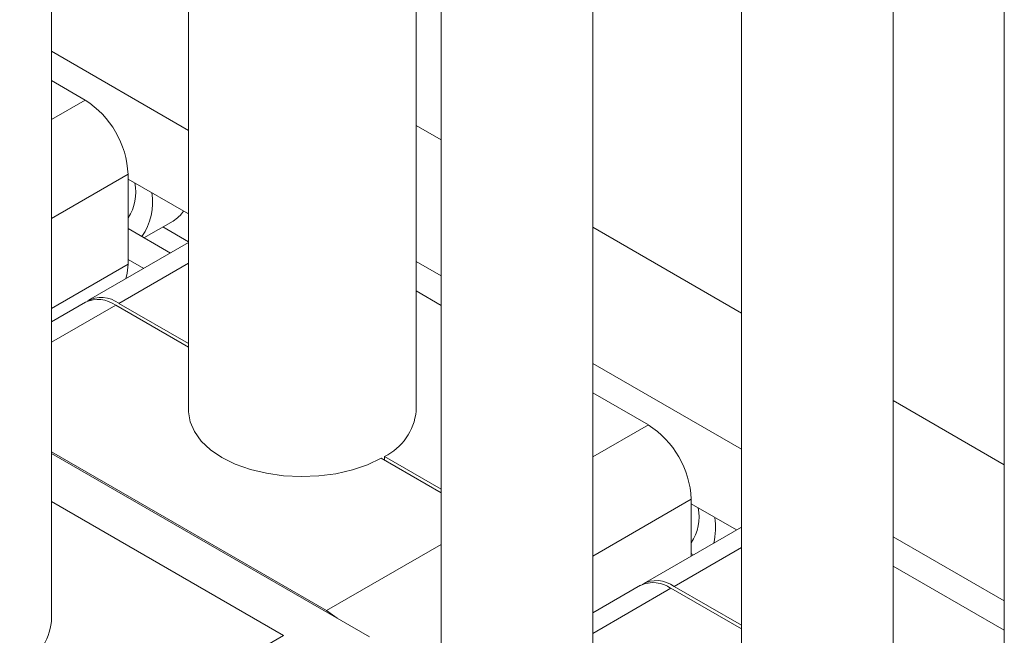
# Model space of a CAD drawing. Header units: millimetres. Extents: x 525 to 29324, y 175 to 20618.
# Tile 362 of 588: x 21124 to 21254, y 13070 to 13151. Entities that reach past the tile are written whole.
import ezdxf

# ---------------------------------------------------------------- set-up
doc = ezdxf.new("R2010")
doc.units = ezdxf.units.MM
doc.linetypes.add('SLD-Continua', pattern=[0])

msp = doc.modelspace()

# ---------------------------------------------------------------- linework, layer by layer
at = {"color": 7, "linetype": 'SLD-Continua', "lineweight": 18, "ltscale": 35}
for p, q in [((21146, 13548.76), (21146, 13099.31)), ((21127.92, 13071.56), (21127.92, 13538.69)), ((21218.88, 13400.55), (21218.88, 13065.03)), ((21238.88, 13065.03), (21238.88, 13400.55)), ((21253.53, 13392.33), (21253.53, 12999.32)), ((21176, 13099.31), (21176, 13388.85)), ((21179.28, 13372.73), (21179.28, 13042.18)), ((21199.28, 13042.18), (21199.28, 13372.73)), ((21146, 13136.33), (21127.92, 13146.77)), ((21132.36, 13140.32), (21127.92, 13142.89)), ((21132.36, 13140.32), (21127.92, 13137.76)), ((21179.28, 13135.08), (21176, 13136.97)), ((21179.28, 13135.08), (21176, 13136.97)), ((21179.28, 13135.08), (21176, 13136.97)), ((21179.28, 13135.08), (21176, 13136.97)), ((21179.28, 13135.08), (21176, 13136.97)), ((21179.28, 13135.08), (21176, 13136.97)), ((21138.02, 13130.53), (21127.92, 13124.7)), ((21138.02, 13130.53), (21138.02, 13118.69)), ((21146, 13125.31), (21138.02, 13129.91)), ((21140.12, 13122.17), (21143.95, 13124.37)), ((21143.62, 13120.14), (21138.02, 13123.38)), ((21146, 13121.63), (21142.59, 13123.59)), ((21218.88, 13112.23), (21199.28, 13123.54)), ((21218.88, 13112.23), (21199.28, 13123.54)), ((21218.88, 13112.23), (21199.28, 13123.54)), ((21218.88, 13112.23), (21199.28, 13123.54)), ((21218.88, 13112.23), (21199.28, 13123.54)), ((21218.88, 13112.23), (21199.28, 13123.54)), ((21146, 13121.52), (21132.82, 13113.91)), ((21138.02, 13118.69), (21127.92, 13112.85)), ((21146, 13118.81), (21136.82, 13113.51)), ((21140.09, 13118.1), (21138.02, 13119.3)), ((21179.28, 13117.12), (21176, 13119.02)), ((21179.28, 13113.24), (21176, 13115.14)), ((21132.39, 13113.66), (21127.92, 13111.08)), ((21136.82, 13113.51), (21146, 13108.21)), ((21127.92, 13108.38), (21136.39, 13113.27)), ((21146, 13107.72), (21136.39, 13113.27)), ((21218.88, 13094.27), (21199.28, 13105.58)), ((21206.61, 13097.47), (21199.28, 13101.7)), ((21253.53, 13092.23), (21238.88, 13100.68)), ((21253.53, 13092.23), (21238.88, 13100.68)), ((21253.53, 13092.23), (21238.88, 13100.68)), ((21253.53, 13092.23), (21238.88, 13100.68)), ((21253.53, 13092.23), (21238.88, 13100.68)), ((21253.53, 13092.23), (21238.88, 13100.68)), ((21206.61, 13097.47), (21199.28, 13093.25)), ((21164.18, 13072.99), (21127.92, 13093.92)), ((21169.84, 13069.52), (21127.92, 13093.71)), ((21179.28, 13088.51), (21171.39, 13093.07)), ((21171.82, 13093.31), (21171.82, 13092.82)), ((21171.82, 13093.31), (21179.28, 13089)), ((21212.27, 13087.68), (21199.28, 13080.18)), ((21212.27, 13087.68), (21212.27, 13080.18)), ((21158.52, 13069.72), (21127.92, 13087.39)), ((21218.23, 13083.62), (21212.27, 13087.06)), ((21218.88, 13084), (21206, 13076.57)), ((21253.53, 13074.27), (21238.88, 13082.73)), ((21164.18, 13072.99), (21179.28, 13081.7)), ((21218.88, 13081.3), (21210, 13076.17)), ((21212.57, 13080.35), (21212.27, 13080.53)), ((21238.88, 13078.85), (21253.53, 13070.39)), ((21205.58, 13076.32), (21199.28, 13072.69)), ((21199.28, 13069.98), (21209.58, 13075.93)), ((21218.88, 13070.56), (21209.58, 13075.93)), ((21210, 13076.17), (21218.88, 13071.05)), ((21158.52, 13069.72), (21137.52, 13057.6))]:
    msp.add_line(p, q, dxfattribs=at)
at = {"color": 7, "linetype": 'SLD-Continua', "lineweight": 18, "ltscale": 35, "flags": 128}
for points in [[(21137.71, 13116.73), (21137.91, 13117.47), (21138.02, 13118.69)], [(21171.39, 13093.07), (21169.6, 13092.22), (21167.59, 13091.53), (21165.43, 13091.04), (21163.17, 13090.74), (21160.85, 13090.65), (21158.53, 13090.77), (21156.28, 13091.09), (21154.14, 13091.61), (21152.16, 13092.32), (21150.39, 13093.19), (21148.88, 13094.21), (21147.66, 13095.35), (21146.76, 13096.59), (21146.2, 13097.89), (21146, 13099.22), (21146, 13099.31)], [(21164.18, 13072.99), (21165.29, 13072.22), (21165.58, 13071.97)]]:
    msp.add_lwpolyline(points, dxfattribs=at)
at = {"color": 7, "linetype": 'SLD-Continua', "lineweight": 18, "ltscale": 1225}
for centre, radius, start, end in [((21125.74, 13129.97), 12.29, 2.6023, 57.3977), ((21133, 13128.15), 6.04, 326.0664, 11.9009), ((21133.4, 13126.79), 7.85, 325.2729, 9.6988), ((21141.75, 13128.09), 4.32, 300.5193, 326.1552), ((21134.05, 13110), 4.02, 54.3909, 114.3073), ((21134.51, 13110.42), 3.86, 53.3147, 119.5144), ((21168.52, 13100.07), 7.52, 296.0067, 354.2036), ((21199.98, 13087.12), 12.29, 2.6023, 57.3977), ((21207.25, 13085.3), 6.04, 326.0664, 11.9009), ((21205.24, 13084.05), 10.22, 347.7881, 6.842), ((21207.24, 13072.65), 4.02, 54.3909, 114.3073), ((21207.7, 13073.08), 3.86, 53.3147, 119.5144), ((21120.44, 13072.32), 7.52, 296.0067, 354.2036)]:
    msp.add_arc(centre, radius, start, end, dxfattribs=at)

doc.saveas('drawing.dxf')
